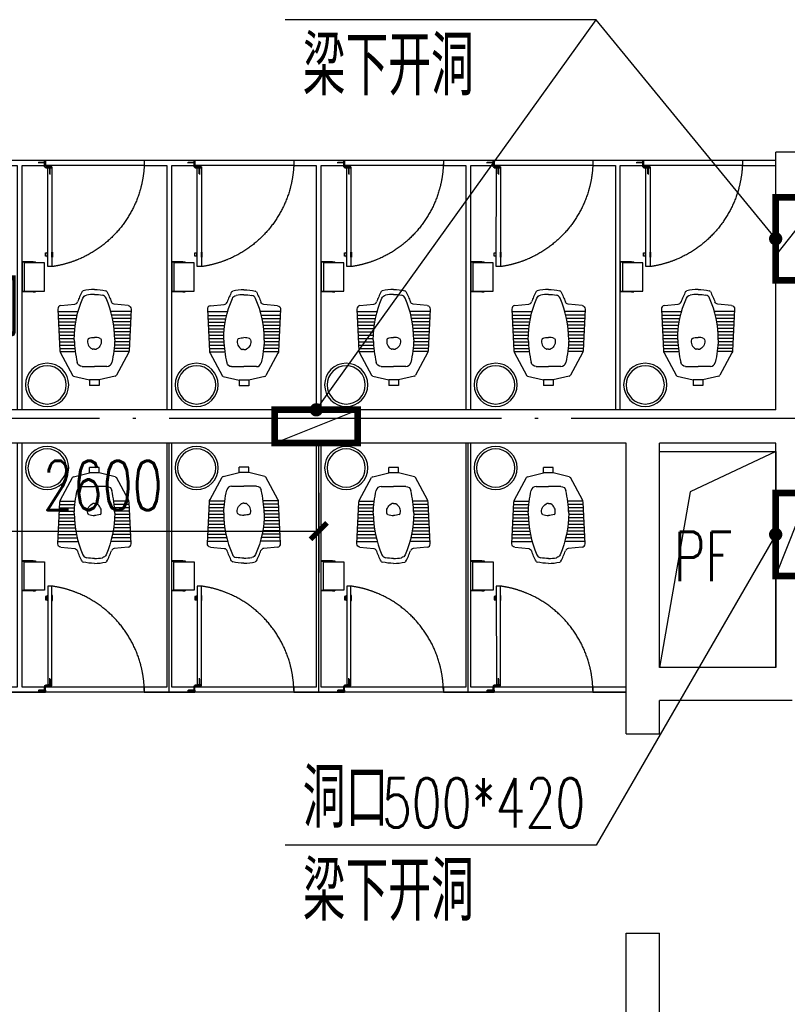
# Model space of a CAD drawing. Extents: x 797781 to 1255204, y 21234 to 1024248.
# Tile 694 of 1056: x 930908 to 935528, y 765903 to 771829. Entities that reach past the tile are written whole.
import ezdxf

# ---------------------------------------------------------------- set-up
doc = ezdxf.new("R2010")
doc.units = 0
doc.header["$LTSCALE"] = 1000
doc.header["$MEASUREMENT"] = 0
doc.linetypes.add('230303生产综合楼-平面图_t8$0$DASHED', pattern=[0.75, 0.5, -0.25])
doc.linetypes.add('230303生产综合楼-平面图_t8$0$DOTE', pattern=[2.4200000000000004, 2, -0.2, 0.02, -0.2])
for name, color, linetype in [('230303生产综合楼-平面图_t8$0$00-隔断-JYZS', 54, 'Continuous'), ('230303生产综合楼-平面图_t8$0$DIM_LEAD', 3, 'Continuous'), ('230303生产综合楼-平面图_t8$0$DOTE', 1, '230303生产综合楼-平面图_t8$0$DOTE'), ('230303生产综合楼-平面图_t8$0$FC-过门石-JYZS', 147, 'Continuous'), ('230303生产综合楼-平面图_t8$0$FF-厨卫具-JYZS', 44, 'Continuous'), ('230303生产综合楼-平面图_t8$0$FF-门扇-JYZS', 12, 'Continuous'), ('230303生产综合楼-平面图_t8$0$PUB_DIM', 3, 'Continuous'), ('230303生产综合楼-平面图_t8$0$PUB_TEXT', 7, 'Continuous'), ('230303生产综合楼-平面图_t8$0$RC-套线看线-JYZS', 12, 'Continuous'), ('230303生产综合楼-平面图_t8$0$STAIR', 2, 'Continuous'), ('230303生产综合楼-平面图_t8$0$WALL', 40, 'Continuous'), ('230303生产综合楼-平面图_t8$0$条件', 7, 'Continuous'), ('230303生产综合楼-平面图_t8$0$板洞', 6, 'Continuous')]:
    doc.layers.add(name, color=color, linetype=linetype)
doc.styles.add('230303生产综合楼-平面图_t8$0$_TCH_DIM', font='SIMPLEX', dxfattribs={"bigfont": 'GBCBIG'})
doc.styles.add('230303生产综合楼-平面图_T8$0$_TCH_DIM_T3', font='SIMPLEX', dxfattribs={"width": 0.7058823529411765, "bigfont": 'GBCBIG'})
doc.dimstyles.new('230303生产综合楼-平面图_T8$0$_TCH_ARCH&&100', dxfattribs={"dimtxt": 297.5, "dimasz": 100, "dimexe": 250, "dimexo": 300, "dimgap": 126.25, "dimtad": 1, "dimdec": 0, "dimzin": 0, "dimdsep": 46, "dimtxsty": '230303生产综合楼-平面图_T8$0$_TCH_DIM_T3', "dimblk": '230303生产综合楼-平面图_t8$0$_ArchTick', "dimcen": 0.09, "dimclrt": 7, "dimazin": 2, "dimtfac": 1, "dimtdec": 0, "dimtix": 1, "dimtmove": 2, "dimatfit": 3, "dimfxl": 1, "dimtolj": 1, "dimtzin": 0, "dimarcsym": 0})

# ---------------------------------------------------------------- blocks, each defined once
blk = doc.blocks.new('230303生产综合楼-平面图_t8$0$A$Caa1b75a0')
at = {"layer": '230303生产综合楼-平面图_t8$0$00-隔断-JYZS'}
for points in [[(814.997558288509, 50.00338010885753), (814.997558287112, 1519.998501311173), (949.9975583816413, 1519.998501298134), (949.9975583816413, 1549.998501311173), (799.997558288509, 1549.998501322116), (649.9975582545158, 1549.998501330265), (649.9975582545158, 1519.998501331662), (784.9975582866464, 1519.998501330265), (784.997558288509, 50.00338010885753)], [(1714.997558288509, 50.0033801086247), (1714.997558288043, 1519.998501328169), (1849.997558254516, 1519.998501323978), (1849.997558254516, 1549.998501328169), (1699.997558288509, 1549.998501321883), (1549.997558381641, 1549.998501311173), (1549.997558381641, 1519.998501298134), (1684.997558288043, 1519.998501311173), (1684.997558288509, 50.0033801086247)], [(2614.997558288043, 50.00338010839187), (2614.997558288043, 1519.998501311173), (2749.997558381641, 1519.99850131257), (2749.997558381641, 1549.998501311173), (2599.997558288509, 1549.99850132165), (2449.997558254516, 1549.998501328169), (2449.997558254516, 1519.998501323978), (2584.997558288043, 1519.998501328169), (2584.997558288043, 50.00338010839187)], [(3514.997558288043, 50.00338010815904), (3514.99755827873, 1519.998501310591), (3649.997558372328, 1519.998501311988), (3649.997558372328, 1549.998501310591), (3499.997558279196, 1549.998501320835), (3349.997558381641, 1549.998501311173), (3349.997558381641, 1519.99850131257), (3484.997558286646, 1519.998501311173), (3484.997558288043, 50.00338010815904)], [(4414.997558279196, 50.00338010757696), (4414.997558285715, 1519.998501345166), (4549.997558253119, 1519.998501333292), (4549.997558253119, 1549.99850133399), (4399.997558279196, 1549.998501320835), (4249.997558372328, 1549.998501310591), (4249.997558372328, 1519.998501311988), (4384.997558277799, 1519.998501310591), (4384.997558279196, 50.00338010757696)], [(5349.997537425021, 1550.001774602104), (5149.997558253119, 1549.998501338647), (5149.997558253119, 1519.998501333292), (5349.997537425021, 1520.001774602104)], [(784.9976924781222, -149.9999999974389), (784.9975187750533, -1619.385862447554), (649.99751882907, -1619.385862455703), (649.99751882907, -1649.385862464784), (799.9975187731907, -1649.385862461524), (949.9975187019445, -1649.385862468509), (949.9975187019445, -1619.385862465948), (814.9975187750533, -1619.385862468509), (814.9976924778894, -149.9999999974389)], [(1684.997692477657, -149.9999999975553), (1684.997518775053, -1619.385862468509), (1549.997518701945, -1619.385862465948), (1549.997518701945, -1649.385862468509), (1699.997518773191, -1649.385862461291), (1849.997518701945, -1649.385862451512), (1849.997518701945, -1619.385862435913), (1714.997518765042, -1619.385862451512), (1714.997692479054, -149.9999999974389)], [(2584.997692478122, -149.9999999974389), (2584.997518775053, -1619.385862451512), (2449.997518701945, -1619.385862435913), (2449.997518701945, -1649.385862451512), (2599.997518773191, -1649.385862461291), (2749.99751882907, -1649.385862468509), (2749.99751882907, -1619.385862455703), (2614.997518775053, -1619.385862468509), (2614.997692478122, -149.9999999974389)], [(3484.997692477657, -149.9999999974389), (3484.997518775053, -1619.385862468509), (3349.99751882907, -1619.385862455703), (3349.99751882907, -1649.385862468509), (3499.997518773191, -1649.385862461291), (3649.997518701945, -1649.385862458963), (3649.997518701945, -1619.385862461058), (3514.997518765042, -1619.385862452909), (3514.997692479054, -149.9999999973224)], [(4449.997459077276, -1619.385862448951), (4249.997518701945, -1619.385862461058), (4249.997518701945, -1649.385862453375), (4449.997458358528, -1649.385862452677)]]:
    blk.add_lwpolyline(points, dxfattribs=at)
at = {"layer": '230303生产综合楼-平面图_t8$0$FC-过门石-JYZS'}
for p, q in [((5349.996816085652, 1549.998501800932), (-150.0031697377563, 1549.998501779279)), ((1699.99751876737, -1649.385968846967), (1699.997518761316, -150.0001443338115)), ((2599.99751876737, -1649.386075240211), (2599.997518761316, -150.0002507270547)), ((3499.99751876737, -1649.386181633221), (3499.997518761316, -150.000357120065)), ((4449.997455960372, -1649.385862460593), (-150.0032092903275, -1649.385862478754))]:
    blk.add_line(p, q, dxfattribs=at)
at = {"layer": '230303生产综合楼-平面图_t8$0$RC-套线看线-JYZS'}
for p, q in [((1549.997558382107, 1549.998501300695), (949.9984623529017, 1549.998501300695)), ((2449.997558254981, 1549.99850132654), (1849.998462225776, 1549.99850132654)), ((3349.997558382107, 1549.998501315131), (2749.998462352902, 1549.998501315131)), ((4249.997558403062, 1549.998501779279), (3649.998462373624, 1549.998501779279)), ((5149.997558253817, 1549.998501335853), (4549.998462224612, 1549.998501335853)), ((1549.997558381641, 1519.998501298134), (949.9984623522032, 1519.998501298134)), ((2449.997558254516, 1519.998501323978), (1849.998462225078, 1519.998501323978)), ((3349.997558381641, 1519.99850131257), (2749.998462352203, 1519.99850131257)), ((4249.997558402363, 1519.998501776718), (3649.998462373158, 1519.998501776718)), ((5149.997558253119, 1519.998501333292), (4549.998462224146, 1519.998501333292)), ((1549.997518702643, -1619.385862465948), (949.9984226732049, -1619.385862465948)), ((1549.997518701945, -1649.385862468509), (949.9984226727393, -1649.385862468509)), ((2449.997518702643, -1619.385862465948), (1849.998422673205, -1619.385862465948)), ((2449.997518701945, -1649.385862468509), (1849.998422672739, -1649.385862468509)), ((3349.997518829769, -1619.385862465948), (2749.99842280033, -1619.385862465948)), ((3349.99751882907, -1649.385862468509), (2749.998422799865, -1649.385862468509)), ((4249.997518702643, -1619.385862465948), (3649.998422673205, -1619.385862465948)), ((4249.997518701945, -1649.385862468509), (3649.998422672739, -1649.385862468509))]:
    blk.add_line(p, q, dxfattribs=at)
blk = doc.blocks.new('230303生产综合楼-平面图_t8$0$defr')
at = {"layer": '230303生产综合楼-平面图_t8$0$FF-厨卫具-JYZS'}
blk.add_circle((0, -3.63798e-11), 130, dxfattribs=at)
at = {"layer": '230303生产综合楼-平面图_t8$0$FF-厨卫具-JYZS', "color": 251}
blk.add_circle((0, -3.63798e-11), 115, dxfattribs=at)
blk = doc.blocks.new('230303生产综合楼-平面图_t8$0$htjy')
at = {"layer": '230303生产综合楼-平面图_t8$0$FF-门扇-JYZS', "color": 250}
for p, q in [((382769.4092076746, 28863.80063203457), (382720.9092078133, 28863.79699022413)), ((382726.1091327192, 28864.79738068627), (382759.5091326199, 28864.79988865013)), ((382726.1092828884, 28862.7973806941), (382759.5092827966, 28862.79988865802)), ((382736.8795833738, 28863.7972507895), (382738.6095082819, 28864.79738068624)), ((382736.8795833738, 28863.7972507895), (382738.609658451, 28862.79738069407)), ((382759.5091326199, 28864.79988865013), (382765.4088765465, 28868.21033166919)), ((382759.5092827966, 28862.79988865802), (382765.4095388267, 28859.39033169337)), ((382761.9110870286, 28838.77206893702), (382761.9081940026, 28875.91693294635)), ((382765.4088765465, 28868.21033166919), (382765.4095388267, 28859.39033169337)), ((382766.9081939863, 28875.91730839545), (382766.9107036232, 28843.88171852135)), ((382763.0110870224, 28838.77215154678), (382761.9110870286, 28838.77206894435)), ((382768.4115810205, 28832.1935570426), (382768.411498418, 28833.29355703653)), ((382768.4115810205, 28832.1935570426), (382805.2817696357, 28832.19632557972)), ((382805.2813935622, 28837.19640911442), (382773.6019169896, 28837.1964091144)), ((382789.9022055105, 28837.19517075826), (382793.3126485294, 28831.29542683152)), ((382793.3126485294, 28831.29542683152), (382793.3151564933, 28797.89542692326)), ((382794.315546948, 28792.69550203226), (382794.3119051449, 28841.19550189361)), ((382795.3126485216, 28831.29557700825), (382798.7222054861, 28837.19583303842)), ((382795.3151564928, 28797.89557709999), (382795.3126485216, 28831.29557700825)), ((382793.3151564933, 28797.89542692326), (382794.3152863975, 28796.16550201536)), ((382794.3152863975, 28796.16550201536), (382795.3151564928, 28797.89557709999))]:
    blk.add_line(p, q, dxfattribs=at)
at = {"layer": '230303生产综合楼-平面图_t8$0$FF-门扇-JYZS'}
blk.add_lwpolyline([(382166.9064412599, 28875.91704623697), (382166.9064412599, 28863.91704623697), (382166.9064412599, 28863.91704623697), (382166.9064412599, 28850.91704623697), (382766.9101701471, 28850.96464336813), (382766.9101750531, 28875.91704623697)], close=True, dxfattribs=at)
at = {"layer": '230303生产综合楼-平面图_t8$0$FF-门扇-JYZS', "color": 251}
for points in [[(382224.4528693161, 28878.91685957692), (382224.4530949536, 28875.91685588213), (382254.4530944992, 28875.91911224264), (382254.4528688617, 28878.9191159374)], [(382224.4559977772, 28847.89208199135), (382224.4557721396, 28850.89207828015), (382254.4557724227, 28850.89433464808), (382254.4559980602, 28847.89433835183)], [(382229.3560653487, 28846.99244992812), (382229.3568174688, 28836.99244747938), (382249.4568161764, 28836.99395924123), (382249.4560640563, 28846.99396168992)]]:
    blk.add_lwpolyline(points, close=True, dxfattribs=at)
at = {"layer": '230303生产综合楼-平面图_t8$0$FF-门扇-JYZS', "color": 250}
for points in [[(382766.9101957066, 28850.6424443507), (382766.9081907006, 28875.91730901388), (382761.9081940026, 28875.91693294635), (382761.9101990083, 28850.64206829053)], [(382805.2817696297, 28832.19640591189), (382805.2813935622, 28837.19640911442), (382780.2812055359, 28837.194448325), (382780.2815815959, 28832.19444512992)]]:
    blk.add_lwpolyline(points, close=True, dxfattribs=at)
blk.add_circle((382768.411092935, 28838.69355701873), 1.73000000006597, dxfattribs=at)
at = {"layer": '230303生产综合楼-平面图_t8$0$FF-门扇-JYZS', "color": 250, "linetype": '230303生产综合楼-平面图_t8$0$DASHED', "ltscale": 5}
blk.add_arc((382806.7639335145, 28786.19867182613), 646.1168602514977, 91.104218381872, 172.0182417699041, dxfattribs=at)
at = {"layer": '230303生产综合楼-平面图_t8$0$FF-门扇-JYZS', "color": 250, "extrusion": (0, 0, -1)}
blk.add_arc((-382768.4131028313, 28838.6942285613), 5.400671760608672, 270.0170212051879, 196.1286718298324, dxfattribs=at)
blk = doc.blocks.new('230303生产综合楼-平面图_t8$0$ferg')
at = {"layer": '230303生产综合楼-平面图_t8$0$FF-厨卫具-JYZS'}
for p, q in [((70687.61497045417, -64090.14933308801), (70673.42580506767, -64090.14933308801)), ((70673.42580506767, -64090.14933308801), (70673.42580506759, -64095.21038998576)), ((70687.61497045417, -64090.14933308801), (70754.35524967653, -64090.14933308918)), ((70754.35524967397, -64271.07893806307), (70754.35524967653, -64090.14933308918)), ((70673.42580506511, -64266.01788915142), (70673.42580506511, -64271.07893806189)), ((70687.61497045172, -64271.07893806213), (70673.42580506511, -64271.07893806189)), ((70687.61497045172, -64271.07893806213), (70754.35524967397, -64271.07893806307))]:
    blk.add_line(p, q, dxfattribs=at)
at = {"layer": '230303生产综合楼-平面图_t8$0$FF-厨卫具-JYZS', "color": 251}
for p, q in [((70687.61497045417, -64090.14933308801), (70687.61497045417, -64095.21038998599)), ((70687.61497045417, -64092.679861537), (70754.35524967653, -64092.6798615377)), ((70687.61497045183, -64266.01788915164), (70687.61497045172, -64271.07893806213)), ((70687.61497045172, -64268.54841360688), (70754.35524967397, -64268.54841360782))]:
    blk.add_line(p, q, dxfattribs=at)
at = {"layer": '230303生产综合楼-平面图_t8$0$FF-厨卫具-JYZS'}
blk.add_lwpolyline([(70741.75713678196, -64266.01788915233), (70741.75713678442, -64095.21038998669), (70619.28363873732, -64095.21038998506), (70619.28363873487, -64266.01788915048)], close=True, dxfattribs=at)
blk = doc.blocks.new('230303生产综合楼-平面图_t8$0$sdsdfsf666')
at = {"color": 0, "linetype": 'ByBlock', "lineweight": -2}
for p, q in [((16794.29931889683, -102932.781750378), (16852.69042238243, -102932.7817306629)), ((16794.29932990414, -102965.3823961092), (16794.29931889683, -102932.781750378)), ((16852.69043338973, -102965.3823763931), (16852.69042238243, -102932.7817306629)), ((16619.14375693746, -103128.0359272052), (16691.40044711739, -102993.8096260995)), ((16698.08314366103, -102988.4201088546), (16794.29932990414, -102965.3823961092)), ((16794.29932990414, -102965.3823961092), (16852.69043338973, -102965.3823763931)), ((16948.90663519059, -102988.4200241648), (16852.69043338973, -102965.3823763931)), ((17027.84611619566, -103128.0357892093), (16955.58933537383, -102993.8095368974)), ((16748.87579373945, -103047.21805213), (16823.49490927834, -103047.218026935)), ((16898.11402481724, -103047.2180017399), (16823.49490927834, -103047.218026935)), ((16603.03373234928, -103392.4931286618), (16615.59674127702, -103140.7606965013)), ((17043.95631936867, -103392.4929797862), (17031.39314044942, -103140.76055611)), ((16621.07992945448, -103413.3967741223), (16704.63856849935, -103421.4935129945)), ((17025.91013637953, -103413.396637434), (16942.35150280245, -103421.4934327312))]:
    blk.add_line(p, q, dxfattribs=at)
at = {"color": 250, "linetype": 'ByBlock', "lineweight": -2}
for p, q in [((16614.84227035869, -103155.8784760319), (16705.26403076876, -103155.8784455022)), ((16616.24517326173, -103135.8784755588), (16707.69277574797, -103135.8784446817)), ((17030.7447051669, -103135.8783356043), (16939.29710268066, -103135.8783664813)), ((17032.14762157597, -103155.8783351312), (16941.7258611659, -103155.8783656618)), ((16611.84789835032, -103215.8784770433), (16701.65853951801, -103215.8784467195)), ((16612.8460223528, -103195.8784767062), (16702.1011885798, -103195.8784465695)), ((16613.84414635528, -103175.87847637), (16703.40134097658, -103175.8784461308)), ((17033.14575908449, -103175.878334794), (16943.58856446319, -103175.8783650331)), ((17034.14389659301, -103195.8783344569), (16944.88873036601, -103195.8783645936)), ((17035.14203410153, -103215.8783341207), (16945.33139293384, -103215.8783644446)), ((16608.85352634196, -103275.8784780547), (16705.31802408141, -103275.8784454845)), ((16609.85165034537, -103255.8784777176), (16703.45979150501, -103255.8784461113)), ((16610.84977434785, -103235.8784773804), (16702.24119856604, -103235.8784465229)), ((17038.13644662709, -103275.8783331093), (16941.67194888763, -103275.8783656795)), ((17037.13830911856, -103255.8783334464), (16943.53016795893, -103255.8783650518)), ((17036.14017160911, -103235.8783337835), (16944.74874739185, -103235.8783646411)), ((16605.85915433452, -103335.8784790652), (16714.79819908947, -103335.8784422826)), ((16606.857278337, -103315.878478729), (16710.97832434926, -103315.8784435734)), ((16607.85540233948, -103295.8784783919), (16707.8216028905, -103295.8784446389)), ((17041.13085915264, -103335.8783320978), (16932.19181439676, -103335.8783688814)), ((17040.13272164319, -103315.878332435), (16936.01167563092, -103315.8783675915)), ((17039.1345841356, -103295.8783327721), (16939.16838358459, -103295.8783665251)), ((16603.73807766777, -103378.3797453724), (16725.17756201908, -103378.3797043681)), ((16604.86103033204, -103355.8784794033), (16719.29361652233, -103355.8784407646)), ((17043.25196451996, -103378.3795969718), (16921.81248016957, -103378.379637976)), ((17042.12899666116, -103355.8783317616), (16927.69641046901, -103355.8783703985))]:
    blk.add_line(p, q, dxfattribs=at)
at = {"color": 0, "linetype": 'ByBlock', "lineweight": -2}
for centre, radius, start, end in [((16700.41169559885, -102998.1452230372), 10, 103.4652274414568, 154.3063196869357), ((16748.87580386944, -103077.21805213), 30, 90.000019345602, 168.4221107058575), ((17001.43043124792, -103142.25590133), 30, 2.8570829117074, 28.29450327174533), ((17332.67184176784, -103207.5036532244), 631.0688748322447, 180.0000193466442, 203.4120146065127), ((17023.98117990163, -103393.4898765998), 19.99999999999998, 275.5346567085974, 2.8570829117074), ((16781.08817049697, -103446.3325582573), 30.00000000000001, 203.4120146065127, 259.3055482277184), ((16541.62206133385, -103302.426136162), 405.9666349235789, 331.314374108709, 340.9583293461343), ((16944.28045928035, -103441.4001935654), 20.00000000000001, 95.53465670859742, 160.9583293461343), ((16757.99974946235, -103492.4915224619), 10.00000000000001, 208.6856645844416, 256.3992742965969), ((16757.99974946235, -103492.4915224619), 10.00000000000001, 208.6856645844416, 256.3992742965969), ((16823.49496872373, -103221.7817405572), 258.5200345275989, 270.0000192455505, 280.6944904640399), ((16823.49496872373, -103221.7817405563), 288.5200345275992, 270.0000192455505, 283.6007643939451)]:
    blk.add_arc(centre, radius, start, end, dxfattribs=at)
at = {"color": 0, "linetype": 'ByBlock', "lineweight": -2, "extrusion": (0, 0, -1)}
for centre, radius, start, end in [((-16946.57808981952, -102998.1451399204), 9.999999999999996, 103.4651887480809, 154.3062809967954), ((-16898.1140349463, -103077.2180017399), 30, 89.99998065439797, 168.4220720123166), ((-16645.55945148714, -103142.2560214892), 30.00000000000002, 2.857044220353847, 28.29446458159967), ((-16314.31808502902, -103207.5039970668), 631.0688748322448, 179.9999806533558, 203.4119759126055), ((-16623.00887248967, -103393.4900119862), 20, 275.53461801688, 2.857044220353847), ((-16702.70962546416, -103441.4002751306), 20.00000000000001, 95.53461801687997, 160.9582906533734), ((-17105.36792956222, -103302.4259458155), 405.966634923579, 331.3143354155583, 340.9582906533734), ((-16865.90191757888, -103446.3325296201), 30.00000000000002, 203.4119759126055, 259.3055095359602), ((-16823.49496771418, -103221.7817405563), 288.5200345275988, 269.9999805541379, 283.6007257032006), ((-16823.49496771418, -103221.7817405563), 258.5200345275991, 269.9999805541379, 280.6944517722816), ((-16888.99036978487, -103492.4914782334), 10, 208.685625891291, 256.3992356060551)]:
    blk.add_arc(centre, radius, start, end, dxfattribs=at)
at = {"color": 250, "linetype": 'ByBlock', "lineweight": -2, "extrusion": (0, 0, -1)}
for centre, radius, start, end in [((-16814.68992498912, -103160.509642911), 10, 56.91799338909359, 82.61391755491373), ((-16823.49497097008, -103228.4339179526), 78.49259795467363, 89.99998075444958, 97.38604375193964), ((-16793.28556758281, -103206.6514800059), 10, 289.2764332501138, 347.2203713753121), ((-16823.49493445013, -103120.2731894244), 101.5085511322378, 250.7235280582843, 269.999980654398)]:
    blk.add_arc(centre, radius, start, end, dxfattribs=at)
at = {"color": 250, "linetype": 'ByBlock', "lineweight": -2}
for centre, radius, start, end in [((16823.49497097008, -103228.4339179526), 78.49259795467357, 90.00001944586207, 97.38608244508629), ((16832.29997108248, -103160.5096369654), 10, 56.91803208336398, 82.61395624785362), ((16823.49493445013, -103120.2731894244), 101.5085511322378, 250.7235667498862, 270.000019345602), ((16853.70435964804, -103206.6514596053), 10, 289.2764719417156, 347.2204100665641)]:
    blk.add_arc(centre, radius, start, end, dxfattribs=at)
at = {"color": 0, "linetype": 'ByBlock', "lineweight": -2, "extrusion": (0, 0, -1)}
blk.add_ellipse((17601.2933896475, -103232.373920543), major_axis=(900.1221583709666, 2.684769e-10), ratio=0.8921833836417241, start_param=3.17256617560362, end_param=3.343664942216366, dxfattribs=at)
at = {"color": 0, "linetype": 'ByBlock', "lineweight": -2}
blk.add_ellipse((16045.69711558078, -103232.3743800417), major_axis=(900.1215984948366, 4.6521e-12), ratio=0.8921839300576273, start_param=0.0309741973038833, end_param=0.2020729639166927, dxfattribs=at)
at = {"color": 250, "linetype": 'ByBlock', "lineweight": -2, "extrusion": (0, 0, -1)}
blk.add_ellipse((16841.89909945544, -103197.0142996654), major_axis=(59.84837162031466, 3.17245e-11), ratio=0.8950511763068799, start_param=2.918546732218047, end_param=4.134999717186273, dxfattribs=at)
at = {"color": 250, "linetype": 'ByBlock', "lineweight": -2}
blk.add_ellipse((16805.09082126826, -103197.0143120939), major_axis=(-59.84837162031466, 3.17245e-11), ratio=0.8950511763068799, start_param=2.918546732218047, end_param=4.134999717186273, dxfattribs=at)
blk = doc.blocks.new('230303生产综合楼-平面图_t8$0$_ArchTick')
at = {"color": 0, "linetype": 'ByBlock', "const_width": 0.3}
blk.add_lwpolyline([(-0.5, -0.5), (0.5, 0.5)], dxfattribs=at)
blk = doc.blocks.new('*D6253')
at = {"layer": '230303生产综合楼-平面图_t8$0$PUB_DIM', "color": 0, "lineweight": -2, "transparency": 16777216}
for p, q in [((756648.3066328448, 182898.9581104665), (756648.3066328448, 182419.1379968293)), ((759248.3041516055, 182898.9581104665), (759248.3041516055, 182419.1379968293)), ((756648.3066328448, 182669.1379968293), (759248.3041516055, 182669.1379968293))]:
    blk.add_line(p, q, dxfattribs=at)
at = {"layer": 'Defpoints', "color": 0, "transparency": 16777216}
for p in [(756648.3066328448, 183198.9581104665), (759248.3041516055, 183198.9581104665), (759248.3041516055, 182669.1379968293)]:
    blk.add_point(p, dxfattribs=at)
at = {"layer": '230303生产综合楼-平面图_t8$0$PUB_DIM', "color": 0, "lineweight": -2, "transparency": 16777216, "xscale": 100, "yscale": 100, "zscale": 100, "rotation": 180}
blk.add_blockref('230303生产综合楼-平面图_t8$0$_ArchTick', (756648.3066328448, 182669.1379968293), dxfattribs=at)
at = {"layer": '230303生产综合楼-平面图_t8$0$PUB_DIM', "color": 0, "lineweight": -2, "transparency": 16777216, "xscale": 100, "yscale": 100, "zscale": 100}
blk.add_blockref('230303生产综合楼-平面图_t8$0$_ArchTick', (759248.3041516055, 182669.1379968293), dxfattribs=at)
at = {"layer": '230303生产综合楼-平面图_t8$0$PUB_DIM', "color": 7, "transparency": 16777216, "insert": (757948.3053922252, 182944.1379968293), "char_height": 297.5, "attachment_point": 5, "style": '230303生产综合楼-平面图_T8$0$_TCH_DIM_T3'}
blk.add_mtext('\\A1;2600', dxfattribs=at)
blk = doc.blocks.new('230303生产综合楼-平面图_t8$0$WSJ-1')
at = {"layer": '230303生产综合楼-平面图_t8$0$DIM_LEAD'}
for p, q in [((760918.6346471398, 185746.967479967), (759046.8678068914, 185746.967479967)), ((759233.3041911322, 183398.9561556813), (760918.6346471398, 185746.967479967)), ((761998.3038155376, 184428.5332967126), (760918.6346471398, 185746.967479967)), ((761998.3038155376, 184428.5332967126), (760918.6346471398, 185746.967479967)), ((761998.2988166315, 182648.9222458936), (760918.6346471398, 180779.1470157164)), ((760918.6346471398, 180779.1470157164), (759046.8678068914, 180779.1470157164))]:
    blk.add_line(p, q, dxfattribs=at)
at = {"layer": '230303生产综合楼-平面图_t8$0$DIM_LEAD', "const_width": 40}
for points in [[(762010.9752509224, 184413.0596182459, 1), (761985.6323801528, 184444.0069751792, 1)], [(762010.9752509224, 184413.0596182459, 1), (761985.6323801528, 184444.0069751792, 1)], [(759221.6419791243, 183382.7083000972, 1), (759244.9664031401, 183415.2040112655, 1)], [(762008.2998513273, 182666.2421565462, 1), (761988.2977819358, 182631.602335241, 1)]]:
    blk.add_lwpolyline(points, format="xyb", close=True, dxfattribs=at)
at = {"layer": '230303生产综合楼-平面图_t8$0$WALL'}
for p, q in [((761998.3041307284, 183398.953868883), (761998.3041678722, 184948.9398266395)), ((762798.3040959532, 184948.9398266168), (761998.3041678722, 184948.9398266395)), ((761198.3042825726, 183398.9551028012), (756498.3042120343, 183398.9623520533)), ((761998.3041307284, 183398.953868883), (761198.3042825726, 183398.9551028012)), ((761098.3041259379, 183198.9552570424), (756498.3042120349, 183198.9623520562)), ((761098.3040911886, 181748.9380561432), (761098.3041259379, 183198.9552570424)), ((761298.3040935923, 181848.9380537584), (761298.304125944, 183198.9549485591)), ((761998.3041259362, 183198.9538688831), (761298.304125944, 183198.9549485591)), ((761998.3040935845, 181848.9380537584), (761998.3041259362, 183198.9538688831)), ((761998.3040935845, 181848.9380537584), (761298.3040935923, 181848.9380537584)), ((761098.3040839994, 181448.9380585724), (761098.3040911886, 181748.9380561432)), ((761298.3040839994, 181448.9380537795), (761298.3040888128, 181648.9380537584)), ((762098.3040911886, 181648.9380537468), (761298.3040888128, 181648.9380537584)), ((761098.3040839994, 181448.9380585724), (761298.3040839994, 181448.9380537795)), ((761098.3040254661, 178998.9380537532), (761098.3040576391, 180248.9380563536)), ((761098.3040576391, 180248.9380563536), (761298.3040576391, 180248.9380512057)), ((761298.304025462, 178998.9380537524), (761298.3040576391, 180248.9380512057))]:
    blk.add_line(p, q, dxfattribs=at)
at = {"layer": '230303生产综合楼-平面图_t8$0$条件', "color": 4, "const_width": 40}
for points, elevation in [([(761998.3042347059, 184678.5418468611), (761998.3033963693, 184178.524746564), (762198.3042286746, 184178.5247417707), (762198.3042346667, 184678.5411762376), (761998.3042347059, 184678.5418468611)], 6100), ([(761998.2988166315, 182398.9222458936), (761998.2988166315, 182898.9222458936), (762198.3040899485, 182898.9222458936), (762198.304101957, 182398.9222458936), (761998.2988166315, 182398.9222458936)], 3050)]:
    blk.add_lwpolyline(points, dxfattribs=dict(at, elevation=elevation))
at = {"layer": '230303生产综合楼-平面图_t8$0$条件', "color": 1}
for points, elevation in [([(761998.3033963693, 184328.524746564), (762198.3042346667, 184578.5411762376)], 6100), ([(761998.2988166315, 182398.9222458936), (762198.3040899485, 182898.9222458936)], 3050)]:
    blk.add_lwpolyline(points, dxfattribs=dict(at, elevation=elevation))
at = {"layer": '230303生产综合楼-平面图_t8$0$条件', "color": 6, "const_width": 40}
blk.add_lwpolyline([(759482.7179391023, 183398.9557372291), (758982.7008388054, 183398.9565761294), (758982.7008335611, 183198.9557438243), (759482.7172680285, 183198.955737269), (759482.7179391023, 183398.9557372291)], dxfattribs=at)
at = {"layer": '230303生产综合楼-平面图_t8$0$条件', "color": 1}
blk.add_lwpolyline([(758982.7008335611, 183198.9557438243), (759482.7179391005, 183398.9552339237)], dxfattribs=at)
at = {"layer": '230303生产综合楼-平面图_t8$0$板洞'}
blk.add_lwpolyline([(761998.3040935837, 181848.9380537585), (761298.3041295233, 181848.9380537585), (761298.3041295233, 183148.9380537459), (761998.3040935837, 183148.9380537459)], close=True, dxfattribs=at)
blk.add_lwpolyline([(761998.3041247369, 183148.9380537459), (761482.8199873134, 182904.7237527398), (761298.3041295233, 181848.9380537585)], dxfattribs=at)
blk.add_blockref('230303生产综合楼-平面图_t8$0$A$Caa1b75a0', (756648.3066328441, 183348.957483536))
at = {"layer": '230303生产综合楼-平面图_t8$0$FF-厨卫具-JYZS', "rotation": 180}
for name, p in [('230303生产综合楼-平面图_t8$0$ferg', (828217.6594898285, 120018.3238791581)), ('230303生产综合楼-平面图_t8$0$ferg', (829117.6594898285, 120018.3238791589)), ('230303生产综合楼-平面图_t8$0$ferg', (830017.6594898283, 120018.3238791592)), ('230303生产综合楼-平面图_t8$0$ferg', (830917.6594898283, 120018.3238791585)), ('230303生产综合楼-平面图_t8$0$ferg', (831817.6594898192, 120018.323879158)), ('230303生产综合楼-平面图_t8$0$sdsdfsf666', (774721.7991785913, 80613.07648785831)), ('230303生产综合楼-平面图_t8$0$sdsdfsf666', (776521.7991785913, 80613.07648785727)), ('230303生产综合楼-平面图_t8$0$sdsdfsf666', (777454.2990874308, 80613.07646898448)), ('230303生产综合楼-平面图_t8$0$sdsdfsf666', (778354.2990874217, 80613.0764689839)), ('230303生产综合楼-平面图_t8$0$sdsdfsf666', (775621.799179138, 80611.45752642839))]:
    blk.add_blockref(name, p, dxfattribs=at)
at = {"layer": '230303生产综合楼-平面图_t8$0$FF-厨卫具-JYZS', "xscale": -1, "rotation": 270}
for p in [(757613.304325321, 183548.938018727), (758513.304325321, 183548.9380187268), (759413.3043253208, 183548.9380187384), (760313.3043253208, 183548.9380187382), (761213.3043253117, 183548.9380187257), (757613.304325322, 183048.9574835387), (758513.304325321, 183048.9385658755), (759413.3043253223, 183048.9574835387), (760313.3043253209, 183048.9385658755)]:
    blk.add_blockref('230303生产综合楼-平面图_t8$0$defr', p, dxfattribs=at)
at = {"layer": '230303生产综合楼-平面图_t8$0$FF-厨卫具-JYZS', "xscale": -1}
for name, p in [('230303生产综合楼-平面图_t8$0$sdsdfsf666', (774721.7991785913, 285984.8000967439)), ('230303生产综合楼-平面图_t8$0$sdsdfsf666', (775621.799179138, 285986.4190581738)), ('230303生产综合楼-平面图_t8$0$sdsdfsf666', (776521.7991785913, 285984.800096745)), ('230303生产综合楼-平面图_t8$0$sdsdfsf666', (777454.2990874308, 285984.8001156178)), ('230303生产综合楼-平面图_t8$0$ferg', (828217.6594469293, 246579.5527054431)), ('230303生产综合楼-平面图_t8$0$ferg', (829117.6594898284, 246579.5527054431)), ('230303生产综合楼-平面图_t8$0$ferg', (830017.6594469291, 246579.5527054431)), ('230303生产综合楼-平面图_t8$0$ferg', (830917.6594469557, 246579.5527054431))]:
    blk.add_blockref(name, p, dxfattribs=at)
at = {"layer": '230303生产综合楼-平面图_t8$0$FF-门扇-JYZS', "xscale": -1, "rotation": 270}
for p in [(728766.1086891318, -197906.3290580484), (729666.1086891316, -197906.3290580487), (730566.1086891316, -197906.3290580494), (731466.1086891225, -197906.3290580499), (732366.108689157, -197906.3290580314)]:
    blk.add_blockref('230303生产综合楼-平面图_t8$0$htjy', p, dxfattribs=at)
at = {"layer": '230303生产综合楼-平面图_t8$0$FF-门扇-JYZS', "rotation": 270}
for p in [(728766.1095535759, 564504.8533906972), (729666.1095535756, 564504.8533906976), (730566.1095535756, 564504.8533906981), (731466.1095536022, 564504.8533906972)]:
    blk.add_blockref('230303生产综合楼-平面图_t8$0$htjy', p, dxfattribs=at)
at = {"layer": '230303生产综合楼-平面图_t8$0$PUB_TEXT', "style": '230303生产综合楼-平面图_t8$0$_TCH_DIM'}
for s, p in [('梁下开洞', (759151.8678068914, 185291.967479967)), ('工具间', (756674.5465838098, 183838.7406823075)), ('洞口', (759151.8678068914, 180884.1470157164)), ('梁下开洞', (759151.8678068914, 180324.1470157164))]:
    blk.add_text(s, height=357.4468085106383, dxfattribs=at).set_placement(p)
at = {"layer": '230303生产综合楼-平面图_t8$0$PUB_TEXT', "style": '230303生产综合楼-平面图_t8$0$_TCH_DIM', "width": 0.7058823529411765}
for s, p in [('PF', (761386.0638226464, 182367.4293788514)), ('500*420', (759628.4635515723, 180884.1470157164))]:
    blk.add_text(s, height=297.5, dxfattribs=at).set_placement(p)
at = {"layer": '230303生产综合楼-平面图_t8$0$PUB_DIM'}
dim = blk.add_aligned_dim(p1=(756648.3066328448, 183198.9581104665), p2=(759248.3041516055, 183198.9581104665), distance=-529.8201136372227, dimstyle='230303生产综合楼-平面图_T8$0$_TCH_ARCH&&100', dxfattribs=at)
dim.commit()
dim.dimension.update_dxf_attribs({"geometry": '*D6253', "text_midpoint": (757948.3053922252, 182944.1379968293)})

msp = doc.modelspace()

# ---------------------------------------------------------------- linework, layer by layer
at = {"layer": '230303生产综合楼-平面图_t8$0$DOTE'}
msp.add_line((895508.0044139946, 769431.3184055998), (989908.0044139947, 769431.3184055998), dxfattribs=at)

# ---------------------------------------------------------------- block references
at = {"layer": '230303生产综合楼-平面图_t8$0$STAIR'}
msp.add_blockref('230303生产综合楼-平面图_t8$0$WSJ-1', (173459.6977811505, 586082.3803518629), dxfattribs=at)

doc.saveas('drawing.dxf')
